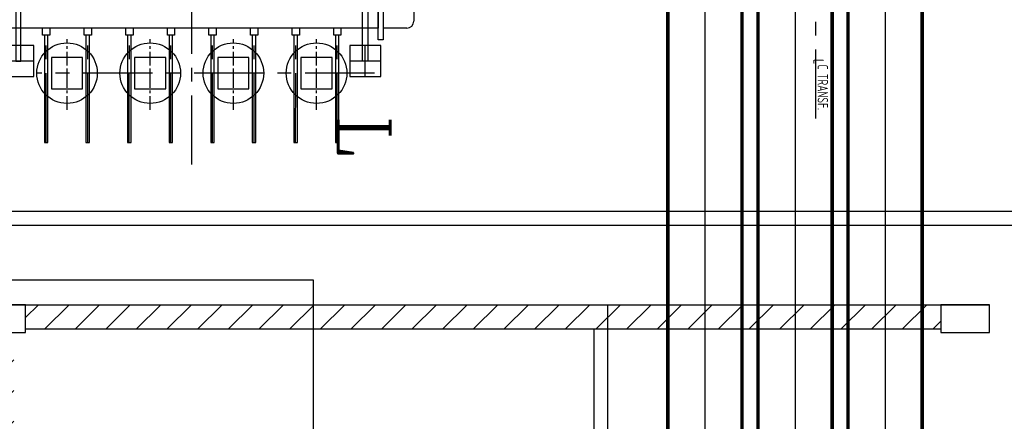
# Model space of a CAD drawing. Extents: x -11758 to 4934791, y -233543 to 1826789.
# Tile 320 of 329: x 2140899 to 2155104, y 46007 to 51808. Entities that reach past the tile are written whole.
import ezdxf
from ezdxf.enums import TextEntityAlignment as Align

# ---------------------------------------------------------------- set-up
doc = ezdxf.new("R2010")
doc.units = 0
doc.header["$LTSCALE"] = 800
doc.header["$MEASUREMENT"] = 0
doc.linetypes.add('CENTER', pattern=[2, 1.25, -0.25, 0.25, -0.25])
doc.linetypes.add('CENTER2', pattern=[1.125, 0.75, -0.125, 0.125, -0.125])
doc.layers.get('0').update_dxf_attribs({"linetype": 'CONTINUOUS'})
doc.layers.add('KEY PLAN', color=251, linetype='CONTINUOUS')
doc.styles.add('ROMANC', font='romanc')
doc.styles.add('ROMANS', font='ISO9.shx', dxfattribs={"width": 0.8})

# ---------------------------------------------------------------- blocks, each defined once
blk = doc.blocks.new('UTCOMBINE')
at = {"layer": 'KEY PLAN'}
h = blk.add_hatch(dxfattribs=at)
h.set_pattern_fill('ANSI31', color=256, scale=2500, style=0)
h.paths.add_polyline_path([(-713200, 41378), (-721601, 41378), (-721601, 41023), (-713200, 41023)])
h.paths.add_polyline_path([(-721601, 41378), (-726405, 41378), (-726405, 41023), (-721601, 41023)])
h.paths.add_polyline_path([(-704800, 41378), (-712500, 41378), (-712500, 41023), (-704800, 41023)])
h.paths.add_polyline_path([(-712850, 53178), (-713028, 53178), (-713028, 41423), (-712850, 41423)])
h.paths.add_polyline_path([(-712673, 53178), (-712850, 53178), (-712850, 41423), (-712673, 41423)])
for p, q in [((-721601, 53578, 0), (-721601, 41023, 0)), ((-721401, 53378, 0), (-721401, 41378, 0)), ((-717350, 41697, 0), (-717350, 52348, 0)), ((-726405, 41378, 0), (-713200, 41378, 0)), ((-704100, 41023, 0), (-727105, 41023, 0))]:
    blk.add_line(p, q, dxfattribs=at)
blk.add_lwpolyline([(-726405, 41423), (-727105, 41423), (-727105, 41023), (-726405, 41023)], close=True, dxfattribs=at)
at = {"layer": 'KEY PLAN', "elevation": 0}
blk.add_lwpolyline([(-712500, 41423), (-713200, 41423), (-713200, 41023), (-712500, 41023)], close=True, dxfattribs=at)
blk = doc.blocks.new('Block-1')
for p, q in [((-35, 0), (35, 0)), ((0, 35), (0, -35))]:
    blk.add_line(p, q)
blk.add_lwpolyline([(-225, -225), (225, -225), (225, 225), (-225, 225)], close=True)
blk.add_circle((0, 0), 437)
blk = doc.blocks.new('GT-3')
at = {"layer": 'KEY PLAN', "linetype": 'CENTER'}
for p, q in [((9003, 4471), (9003, -4471)), ((6905, 4150), (6904, 2659)), ((7505, 4150), (7504, 2659)), ((8105, 4150), (8104, 2659)), ((8705, 4150), (8704, 2659)), ((9305, 4150), (9304, 2659)), ((9905, 4150), (9904, 2659)), ((10505, 4150), (10504, 2659)), ((11105, 4150), (11104, 2659)), ((0, 3807), (0, -1670)), ((6368, 3150), (11240, 3150))]:
    blk.add_line(p, q, dxfattribs=at)
at = {"layer": 'KEY PLAN', "linetype": 'Continuous'}
for p, q in [((6880, 4150), (6880, 2600)), ((6930, 2600), (6930, 4150)), ((8080, 4150), (8080, 2600)), ((8130, 2600), (8130, 4150)), ((9280, 4150), (9280, 2600)), ((9330, 2600), (9330, 4150)), ((10480, 4150), (10480, 2600)), ((10530, 2600), (10530, 4150)), ((5900, 2500), (6241, 2500)), ((6316, 2100), (6316, 2500)), ((6316, 2100), (6316, 2500)), ((6316, 2100), (6316, 2500)), ((6316, 2500), (6316, 2500)), ((6316, 2500), (11690, 2500)), ((6750, 2500), (6800, 2500)), ((6750, 2500), (6800, 2500)), ((5800, -85), (5800, 2400))]:
    blk.add_line(p, q, dxfattribs=at)
at = {"layer": 'KEY PLAN', "linetype": 'CENTER', "ltscale": 0.2}
for p, q in [((7203, 3681), (7203, 2659)), ((8403, 3681), (8403, 2659)), ((9603, 3681), (9603, 2659)), ((10803, 3681), (10803, 2659))]:
    blk.add_line(p, q, dxfattribs=at)
at = {"layer": 'KEY PLAN'}
for p, q in [((6500, 3200), (6500, 2750)), ((6275, 2975), (6725, 2975)), ((11281, 2975), (11731, 2975))]:
    blk.add_line(p, q, dxfattribs=at)
at = {"layer": 'KEY PLAN', "linetype": 'Continuous', "flags": 128}
for points in [[(6930, 2600), (6930, 4150), (6880, 4150), (6880, 2600)], [(7530, 2600), (7530, 4150), (7480, 4150), (7480, 2600)], [(8130, 2600), (8130, 4150), (8080, 4150), (8080, 2600)], [(8730, 2600), (8730, 4150), (8680, 4150), (8680, 2600)], [(9330, 2600), (9330, 4150), (9280, 4150), (9280, 2600)], [(9930, 2600), (9930, 4150), (9880, 4150), (9880, 2600)], [(10530, 2600), (10530, 4150), (10480, 4150), (10480, 2600)], [(11130, 2600), (11130, 4150), (11080, 4150), (11080, 2600)], [(6851, 2500), (6851, 2600), (6955, 2600), (6955, 2500)], [(7451, 2500), (7451, 2600), (7555, 2600), (7555, 2500)], [(8051, 2500), (8051, 2600), (8155, 2600), (8155, 2500)], [(8651, 2500), (8651, 2600), (8755, 2600), (8755, 2500)], [(9251, 2500), (9251, 2600), (9355, 2600), (9355, 2500)], [(9851, 2500), (9851, 2600), (9955, 2600), (9955, 2500)], [(10451, 2500), (10451, 2600), (10555, 2600), (10555, 2500)], [(11051, 2500), (11051, 2600), (11155, 2600), (11155, 2500)]]:
    blk.add_lwpolyline(points, dxfattribs=at)
at = {"layer": 'KEY PLAN'}
for points in [[(6275, 2750), (6725, 2750), (6725, 3200), (6275, 3200)], [(11281, 2750), (11731, 2750), (11731, 3200), (11281, 3200)]]:
    blk.add_lwpolyline(points, close=True, dxfattribs=at)
at = {"layer": 'KEY PLAN', "flags": 128}
for points in [[(6463, 2975), (6538, 2975), (6538, 1625), (6463, 1625), (6463, 2975)], [(11543, 2975), (11468, 2975), (11468, 1625), (11543, 1625), (11543, 2975)]]:
    blk.add_lwpolyline(points, dxfattribs=at)
at = {"layer": 'KEY PLAN', "linetype": 'Continuous', "flags": 128}
blk.add_lwpolyline([(6241, 1929), (6241, 2671), (6316, 2671), (6316, 1929)], close=True, dxfattribs=at)
at = {"layer": 'KEY PLAN', "linetype": 'Continuous'}
blk.add_arc((5900, 2400), 100, 90, 180, dxfattribs=at)
at = {"layer": 'KEY PLAN'}
for p in [(7203, 3150), (8403, 3150), (9603, 3150), (10803, 3150)]:
    blk.add_blockref('Block-1', p, dxfattribs=at)
blk = doc.blocks.new('GT')
at = {"layer": 'KEY PLAN'}
blk.add_line((219066, 9212), (236751, 9212), dxfattribs=at)
blk.add_lwpolyline([(219266, -1638), (219266, 9012), (236551, 9012), (236551, -1638)], dxfattribs=at)
blk.add_blockref('GT-3', (224341, 3862), dxfattribs=at)
at = {"layer": 'KEY PLAN', "linetype": 'Continuous', "style": 'ROMANC'}
blk.add_text('L', height=750, rotation=90, dxfattribs=at).set_placement((230856, 7911), align=Align.MIDDLE)
at = {"layer": 'KEY PLAN', "linetype": 'Continuous', "style": 'ROMANS', "width": 0.75}
for s, p in [('C TRANSF.', (224240, 7216)), ('L', (224300, 6845))]:
    blk.add_text(s, height=150, rotation=90, dxfattribs=at).set_placement(p, align=Align.MIDDLE)

msp = doc.modelspace()

# ---------------------------------------------------------------- linework, layer by layer
at = {"layer": 'KEY PLAN', "linetype": 'CENTER2', "ltscale": 2500}
for p, q in [((2138050.7, 48052), (2145135, 48052, 0)), ((2145135, 48052, 0), (2145135, 47016.9, 0))]:
    msp.add_line(p, q, dxfattribs=at)
at = {"layer": 'KEY PLAN', "linetype": 'CENTER2', "ltscale": 5000}
for points in [[(2152085, 55211.5), (2152085, 24068)], [(2150785, 54277.5), (2150785, 24054.5)], [(2153385, 54277.5), (2153385, 24068)]]:
    msp.add_lwpolyline(points, dxfattribs=at)
at = {"layer": 'KEY PLAN', "const_width": 50}
for points in [[(2150250, 24054.5), (2150250, 52925.3)], [(2151320, 24054.5), (2151320, 52925.3)], [(2151550.1, 24054.5), (2151550.1, 52925.3)], [(2152620.1, 24054.5), (2152620.1, 52925.3)], [(2152850, 24054.5), (2152850, 52925.3)], [(2153920, 24068), (2153920, 52925.3)]]:
    msp.add_lwpolyline(points, dxfattribs=at)

# ---------------------------------------------------------------- block references
at = {"layer": 'KEY PLAN', "linetype": 'CENTER2', "ltscale": 2, "rotation": 180}
msp.add_blockref('GT', (2376726, 58047.3), dxfattribs=at)
at = {"layer": 'KEY PLAN', "rotation": 180}
msp.add_blockref('UTCOMBINE', (1427784.7, 88713.6, 0), dxfattribs=at)

doc.saveas('drawing.dxf')
